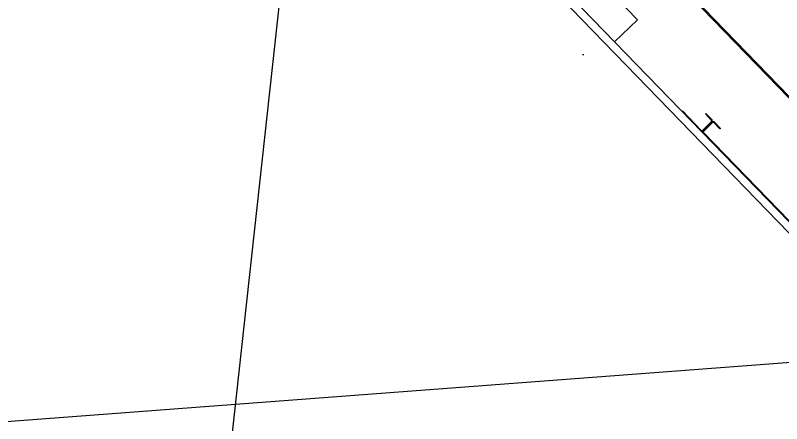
# Model space of a CAD drawing. Extents: x 468143 to 491361, y 1438528 to 1468730.
# Drawn here: x 490352.039 to 490356.826, y 1467639.586 to 1467642.138 of the extents above; entities that cross this region are included whole.
import ezdxf

# ---------------------------------------------------------------- set-up
doc = ezdxf.new("R2010")
doc.units = 0
doc.layers.add('Xreference_dp', color=7, linetype='Continuous')

msp = doc.modelspace()

# ---------------------------------------------------------------- linework, layer by layer
at = {"layer": 'Xreference_dp'}
for p, q in [((490353.5597, 1467645.0443), (490358.3697, 1467640.0743)), ((490353.5597, 1467645.0443), (490358.3697, 1467640.0743)), ((490353.5647, 1467645.0491), (490358.3747, 1467640.0792)), ((490353.5647, 1467645.0491), (490358.3747, 1467640.0792)), ((490353.8422, 1467643.9778), (490357.6655, 1467640.0273)), ((490353.8422, 1467643.9778), (490357.6655, 1467640.0273)), ((490352.9582, 1467635.527), (490353.8712, 1467643.8771)), ((490352.9582, 1467635.527), (490353.8712, 1467643.8771)), ((490353.8712, 1467643.8771), (490357.6024, 1467640.0218)), ((490353.8712, 1467643.8771), (490357.6024, 1467640.0218)), ((490355.7822, 1467641.9726), (490354.042, 1467643.7707)), ((490355.7822, 1467641.9726), (490354.042, 1467643.7707)), ((490355.6967, 1467642.3463), (490355.9249, 1467642.1106)), ((490355.6967, 1467642.3463), (490355.9249, 1467642.1106)), ((490355.9249, 1467642.1106), (490355.7822, 1467641.9726)), ((490355.9249, 1467642.1106), (490355.7822, 1467641.9726)), ((490356.3242, 1467641.4195), (490356.2067, 1467641.5408)), ((490356.3242, 1467641.4195), (490356.2067, 1467641.5408)), ((490356.3526, 1467641.5254), (490356.3495, 1467641.5225)), ((490356.3526, 1467641.5254), (490356.3495, 1467641.5225)), ((490356.3887, 1467641.4819), (490356.3495, 1467641.5225)), ((490356.3887, 1467641.4819), (490356.3495, 1467641.5225)), ((490356.3918, 1467641.4849), (490356.3526, 1467641.5254)), ((490356.3918, 1467641.4849), (490356.3526, 1467641.5254)), ((490356.3311, 1467641.4193), (490356.3886, 1467641.475)), ((490356.3311, 1467641.4193), (490356.3886, 1467641.475)), ((490356.3916, 1467641.4719), (490356.3341, 1467641.4163)), ((490356.3916, 1467641.4719), (490356.3341, 1467641.4163)), ((490356.3946, 1467641.4688), (490356.3371, 1467641.4132)), ((490356.3946, 1467641.4688), (490356.3371, 1467641.4132)), ((490356.4408, 1467641.4282), (490356.4016, 1467641.4687)), ((490356.4408, 1467641.4282), (490356.4016, 1467641.4687)), ((490356.4439, 1467641.4311), (490356.4046, 1467641.4717)), ((490356.4439, 1467641.4311), (490356.4046, 1467641.4717)), ((490356.4439, 1467641.4311), (490356.4408, 1467641.4282)), ((490356.4439, 1467641.4311), (490356.4408, 1467641.4282)), ((490357.6686, 1467640.0303), (490356.337, 1467641.4062)), ((490357.6686, 1467640.0303), (490356.337, 1467641.4062)), ((490357.6024, 1467640.0218), (490349.2189, 1467639.3907)), ((490357.6024, 1467640.0218), (490349.2189, 1467639.3907))]:
    msp.add_line(p, q, dxfattribs=at)
for centre, radius, start, end in [((490355.5866, 1467641.8974), 0.00492, 224.063, 314.0631), ((490355.5866, 1467641.8974), 0.00492, 224.063, 314.0631), ((490356.3852, 1467641.4785), 0.00492, 314.063, 44.063), ((490356.3852, 1467641.4785), 0.00492, 314.063, 44.063), ((490356.3852, 1467641.4785), 0.00922, 314.063, 44.063), ((490356.3852, 1467641.4785), 0.00922, 314.063, 44.063), ((490356.398, 1467641.4653), 0.00922, 44.063, 134.063), ((490356.398, 1467641.4653), 0.00922, 44.063, 134.063), ((490356.398, 1467641.4653), 0.00492, 44.063, 134.063), ((490356.398, 1467641.4653), 0.00492, 44.063, 134.063), ((490356.3277, 1467641.4229), 0.00922, 224.063, 314.063), ((490356.3277, 1467641.4229), 0.00922, 224.063, 314.063), ((490356.3277, 1467641.4229), 0.00492, 224.063, 314.063), ((490356.3277, 1467641.4229), 0.00492, 224.063, 314.063), ((490356.3405, 1467641.4096), 0.00922, 134.063, 224.063), ((490356.3405, 1467641.4096), 0.00922, 134.063, 224.063), ((490356.3405, 1467641.4096), 0.00492, 134.063, 224.063), ((490356.3405, 1467641.4096), 0.00492, 134.063, 224.063)]:
    msp.add_arc(centre, radius, start, end, dxfattribs=at)

# ---------------------------------------------------------------- texts
msp.add_text('gov', height=2.8, rotation=314.063, dxfattribs=at).set_placement((490356.4796, 1467645.6076))
msp.add_text('gov', height=2.8, rotation=314.063, dxfattribs=at).set_placement((490356.4796, 1467645.6076))

doc.saveas('drawing.dxf')
